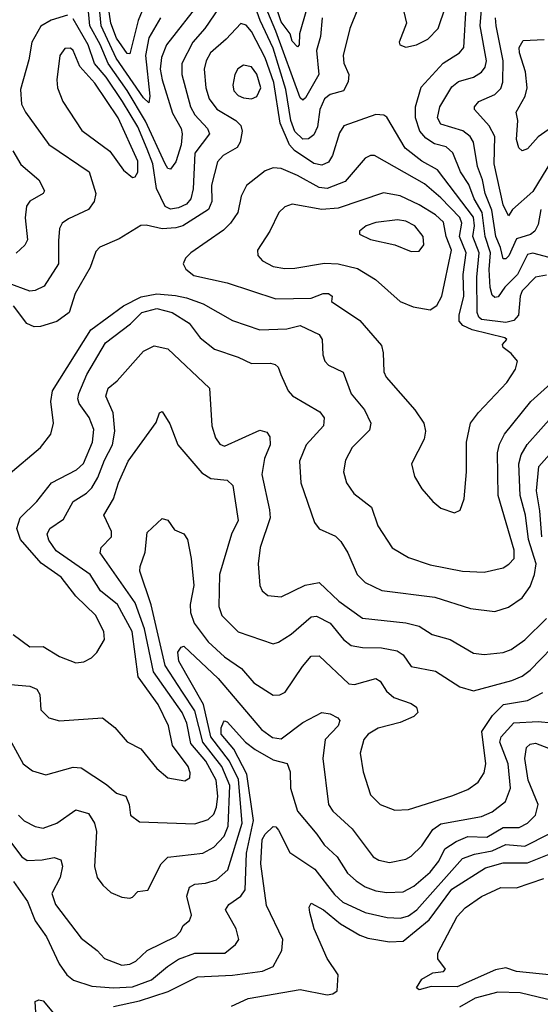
# Model space of a CAD drawing. Extents: x 1308313 to 1441400, y 959662 to 1036319.
# Tile 383 of 656: x 1344568 to 1346493, y 1027116 to 1030758. Entities that reach past the tile are written whole.
import ezdxf

# ---------------------------------------------------------------- set-up
doc = ezdxf.new("R2010")
doc.units = 0

msp = doc.modelspace()

# ---------------------------------------------------------------- linework, layer by layer
at = {"layer": '0CON10XD'}
for points in [[(1345995, 1030656.2), (1346035, 1030664.4), (1346076.9, 1030685), (1346114.4, 1030725), (1346142.6, 1030805), (1346145.2, 1030835.2), (1346124.5, 1030944.5), (1346117.5, 1030967.5), (1346105.7, 1030975.7), (1346075, 1030967.1), (1346035, 1030935.6), (1345977.8, 1030855), (1345976.5, 1030835), (1345997.8, 1030745), (1345971.2, 1030675), (1345973.3, 1030665), (1345995, 1030656.2)], [(1345026.6, 1030805), (1345005.8, 1030755), (1344975, 1030630.8), (1344965, 1030632.7), (1344925, 1030689.2), (1344904.5, 1030745), (1344882.9, 1030895)], [(1345339.5, 1030855), (1345252.3, 1030725), (1345208.1, 1030675), (1345167.1, 1030595), (1345167.1, 1030555), (1345198.8, 1030435), (1345215.6, 1030405.6), (1345262.5, 1030355), (1345270, 1030335), (1345215.6, 1030264.4), (1345208.5, 1030131.5), (1345200, 1030095), (1345183.9, 1030075), (1345155, 1030061.6), (1345125, 1030056.2), (1345105, 1030066.1), (1345073.5, 1030133.5), (1345059.5, 1030225), (1345038.7, 1030278.7), (1345005, 1030360.8), (1344948.4, 1030455), (1344887, 1030545), (1344843.8, 1030595), (1344821.4, 1030665), (1344765, 1030760.9)], [(1345686.6, 1030765), (1345680, 1030695), (1345665, 1030643.8), (1345673.8, 1030555), (1345625, 1030468.2), (1345615, 1030460), (1345605, 1030468.1), (1345514.8, 1030715.2), (1345451.8, 1030865)], [(1345239.6, 1030830.4), (1345110.2, 1030665), (1345092, 1030618), (1345087.6, 1030575), (1345093.9, 1030535), (1345132.4, 1030412.4), (1345164.3, 1030355), (1345168.4, 1030335), (1345164.2, 1030295), (1345145, 1030231.4), (1345125, 1030204.4), (1345115, 1030207.5), (1345105, 1030223.8), (1345032.4, 1030382.4), (1344965, 1030495.5), (1344895, 1030595.2), (1344865, 1030665.6), (1344826.6, 1030735), (1344820.1, 1030815)], [(1345088.7, 1030765), (1345045, 1030690.7), (1345032.5, 1030625), (1345049.1, 1030475), (1345045, 1030450.6), (1345025, 1030468.8), (1344924.3, 1030615), (1344868.4, 1030735), (1344860.3, 1030825)], [(1345817.1, 1030795), (1345788, 1030725), (1345763.3, 1030625), (1345766.4, 1030596.4), (1345784.7, 1030555), (1345782.2, 1030527.8), (1345765, 1030494.6), (1345715, 1030481), (1345694.3, 1030465), (1345676.9, 1030425), (1345668.3, 1030361.7), (1345655, 1030331.8), (1345635, 1030316.6), (1345615, 1030315.7), (1345585, 1030344.3), (1345570.5, 1030385), (1345551.1, 1030498.9), (1345505, 1030652.5), (1345456.6, 1030755), (1345435, 1030815.7)], [(1345627.5, 1030795), (1345601.8, 1030705), (1345601.5, 1030665), (1345595, 1030657.3), (1345575, 1030678.2), (1345567.8, 1030705), (1345535, 1030750.2), (1345513.1, 1030813.1)], [(1346525, 1029878), (1346465, 1029894), (1346445, 1029889.3), (1346407.9, 1029815), (1346361.2, 1029768.8), (1346337.2, 1029732.8), (1346325, 1029729.6), (1346315, 1029738.8), (1346306.8, 1029766.8), (1346303.1, 1029833.1), (1346308.6, 1029895), (1346288.7, 1029955), (1346277.9, 1030045), (1346247.9, 1030095), (1346227.8, 1030147.8), (1346197.5, 1030195), (1346168.6, 1030265), (1346145, 1030287.4), (1346101.3, 1030298.7), (1346069.2, 1030319.2), (1346047.3, 1030345), (1346031, 1030395), (1346031, 1030435), (1346052.6, 1030507.4), (1346133.7, 1030596.3), (1346193.5, 1030635), (1346209.7, 1030655), (1346218.5, 1030805)], [(1344745, 1030774.5), (1344684, 1030756), (1344646.1, 1030733.9), (1344612.1, 1030675), (1344601.2, 1030608.8), (1344571.2, 1030498.8), (1344573.9, 1030445), (1344588.8, 1030415), (1344675, 1030295.4), (1344824.6, 1030195), (1344848.8, 1030115), (1344842.7, 1030085), (1344822.5, 1030055), (1344748.6, 1030021.4), (1344725.2, 1030004.8), (1344715.3, 1029985), (1344710.8, 1029939.2), (1344710.9, 1029855), (1344657.7, 1029772.3), (1344625, 1029756.4), (1344605, 1029753.8), (1344525, 1029783)], [(1346494.8, 1030055), (1346485, 1029999.4), (1346472.9, 1029975), (1346456.9, 1029963.1), (1346405, 1029946.5), (1346376.3, 1029883.7), (1346365, 1029873.4), (1346355, 1029873.5), (1346346, 1029915), (1346328.7, 1029955), (1346313.3, 1030053.3), (1346288.8, 1030115), (1346279.3, 1030165), (1346260.5, 1030215), (1346246.1, 1030305), (1346233.1, 1030325), (1346206.2, 1030346.2), (1346125, 1030370.9), (1346112.7, 1030395), (1346120.5, 1030435), (1346165, 1030509.1), (1346190.7, 1030529.3), (1346245, 1030545.2), (1346275, 1030562.9), (1346288.5, 1030581.5), (1346294.1, 1030605), (1346270.4, 1030735), (1346275.7, 1030795)], [(1346515, 1029812.8), (1346475, 1029805.2), (1346425, 1029754.4), (1346418.1, 1029735), (1346412, 1029665), (1346395, 1029645.2), (1346365, 1029637.7), (1346275, 1029649), (1346265, 1029657.7), (1346259.3, 1029675), (1346258.3, 1029805), (1346267.1, 1029895), (1346243.4, 1029955), (1346249.2, 1029995), (1346245, 1030027.1), (1346112.1, 1030202.1), (1346054.6, 1030234.6), (1345992.3, 1030282.3), (1345925, 1030396.9), (1345914.6, 1030404.6), (1345885, 1030406.4), (1345766.5, 1030365), (1345750.5, 1030339.5), (1345724.3, 1030255), (1345709.5, 1030230.5), (1345685, 1030220), (1345655, 1030226), (1345583.5, 1030273.5), (1345564.7, 1030294.7), (1345530.7, 1030375), (1345507.4, 1030525), (1345475, 1030617.1), (1345425, 1030714.1), (1345405, 1030737.7), (1345385, 1030743.6), (1345331.1, 1030685), (1345273.6, 1030635), (1345256.8, 1030605), (1345249.8, 1030575), (1345255.7, 1030505), (1345268.7, 1030465), (1345297.1, 1030427.1), (1345367.1, 1030385), (1345385.6, 1030365.6), (1345389.7, 1030345), (1345382.5, 1030305), (1345371.8, 1030285), (1345319.5, 1030255), (1345298.8, 1030231.2), (1345276.8, 1030145), (1345278.3, 1030085), (1345266.3, 1030055), (1345171.2, 1029995), (1345145, 1029987.1), (1345094.3, 1029984.2), (1345035, 1029997.8), (1345015, 1029996.7), (1344935, 1029947.3), (1344863.7, 1029916.3), (1344849.4, 1029900.6), (1344828.7, 1029841.3), (1344772.9, 1029745), (1344750.5, 1029675), (1344705, 1029641.4), (1344645, 1029622.3), (1344621.7, 1029621.7), (1344594.3, 1029634.3), (1344545, 1029699.3)], [(1346533.4, 1030235), (1346465, 1030122.5), (1346389.6, 1030055), (1346375, 1030032.5), (1346355, 1030073.1), (1346322.2, 1030225), (1346324, 1030325), (1346303.8, 1030365), (1346249.2, 1030425), (1346249.1, 1030435), (1346265.5, 1030455), (1346325, 1030481), (1346347.2, 1030502.8), (1346353.7, 1030526.3), (1346354.9, 1030604.9), (1346328.9, 1030735), (1346327.3, 1030765)], [(1346555, 1030373.8), (1346485, 1030324.6), (1346445, 1030280.4), (1346425, 1030272.1), (1346413.4, 1030283.4), (1346404.4, 1030314.4), (1346409.4, 1030385), (1346403.8, 1030415), (1346437.2, 1030475), (1346443.4, 1030505), (1346437.7, 1030565), (1346415.4, 1030634.6), (1346414.8, 1030655.2), (1346429.5, 1030680.5), (1346506.3, 1030683.7)], [(1344985, 1030174.3), (1344995, 1030176), (1345005, 1030194), (1345005, 1030234), (1344931.5, 1030395), (1344845, 1030522.6), (1344789.6, 1030585), (1344765, 1030643.1), (1344755, 1030652.5), (1344735, 1030651.1), (1344716.5, 1030625), (1344704.7, 1030535), (1344706.9, 1030505), (1344727.7, 1030455), (1344797.1, 1030347.1), (1344901.3, 1030271.3), (1344950.9, 1030200.9), (1344985, 1030174.3)], [(1345425, 1030465.3), (1345445, 1030473.1), (1345458.7, 1030505), (1345445, 1030556.4), (1345425, 1030583.1), (1345395, 1030588.8), (1345374.8, 1030575.2), (1345363.1, 1030555), (1345356, 1030515), (1345359.6, 1030495), (1345375, 1030476.8), (1345395, 1030468.8), (1345425, 1030465.3)], [(1344542.2, 1030272.2), (1344572.3, 1030222.3), (1344638.5, 1030165), (1344658.9, 1030125), (1344654.4, 1030115), (1344605, 1030086), (1344592.8, 1030067.2), (1344587.5, 1030025), (1344596.2, 1029943.8), (1344586.4, 1029923.6), (1344554.3, 1029894.3)], [(1346175, 1028934), (1346196.6, 1028943.4), (1346210.5, 1028985), (1346219.6, 1029085), (1346220, 1029195), (1346234.6, 1029265), (1346263.5, 1029305), (1346368.8, 1029415), (1346400.9, 1029465), (1346408.1, 1029495), (1346385, 1029522.9), (1346355.8, 1029545), (1346353.3, 1029556.7), (1346368.8, 1029575), (1346361.4, 1029581.4), (1346240.3, 1029610.3), (1346205.8, 1029625.8), (1346192.7, 1029642.7), (1346192.1, 1029665), (1346209.4, 1029735), (1346207.8, 1029815), (1346218.9, 1029895), (1346194.1, 1029955), (1346202, 1030005), (1346195, 1030026.1), (1346125, 1030099), (1346065, 1030150.3), (1345880, 1030255), (1345865, 1030255.5), (1345845, 1030245.5), (1345770.6, 1030159.4), (1345705, 1030133.4), (1345675, 1030136.7), (1345595, 1030181.4), (1345535, 1030207.1), (1345505, 1030209.6), (1345475, 1030198.5), (1345405.8, 1030144.2), (1345386.2, 1030105), (1345373.9, 1030045), (1345347.7, 1030005), (1345321, 1029979), (1345200, 1029895), (1345180.8, 1029875), (1345172.5, 1029855), (1345181.4, 1029835), (1345211.8, 1029811.8), (1345334.5, 1029784.5), (1345515, 1029725.5), (1345645, 1029727.1), (1345690, 1029745), (1345710, 1029745), (1345722.5, 1029735), (1345720, 1029715), (1345825.3, 1029645.3), (1345905, 1029552), (1345912.1, 1029525), (1345913.8, 1029455), (1345922.7, 1029435), (1346028.9, 1029315), (1346062.2, 1029265), (1346068.1, 1029235), (1346063.6, 1029206.4), (1346015.8, 1029115), (1346027.6, 1029067.6), (1346055, 1029022), (1346095, 1028976), (1346125, 1028950.8), (1346175, 1028934)], [(1346085, 1029684.7), (1346110, 1029700), (1346128.6, 1029735), (1346163.9, 1029905), (1346144.9, 1029955), (1346135, 1030008.6), (1346105, 1030035.9), (1346045, 1030072.9), (1345975, 1030106.2), (1345912.9, 1030117.1), (1345745, 1030060.7), (1345685, 1030055.2), (1345575, 1030075.4), (1345547.5, 1030065), (1345525.3, 1030044.7), (1345493.1, 1029975), (1345447.5, 1029905), (1345448.1, 1029885), (1345465.7, 1029865), (1345505, 1029844.7), (1345547.5, 1029837.5), (1345585, 1029838.3), (1345695, 1029857.5), (1345744.8, 1029854.8), (1345816.8, 1029836.8), (1345883.3, 1029796.7), (1345974.5, 1029715), (1346022.9, 1029695), (1346085, 1029684.7)], [(1346015, 1029900.6), (1346045, 1029901.4), (1346062.5, 1029925), (1346058.9, 1029955), (1346028.2, 1029995), (1345995, 1030012.2), (1345965, 1030016.7), (1345885, 1030007.4), (1345849.2, 1029995), (1345824, 1029975), (1345824.5, 1029964.5), (1345865, 1029944.6), (1345954.6, 1029924.6), (1346015, 1029900.6)], [(1344525, 1029074), (1344644.3, 1029175), (1344682.9, 1029225), (1344692.2, 1029265), (1344683.3, 1029345), (1344688.9, 1029385), (1344830.1, 1029609.9), (1344951.4, 1029698.6), (1345017.1, 1029732.9), (1345075, 1029743.5), (1345143.2, 1029736.8), (1345185, 1029728.6), (1345246.2, 1029706.2), (1345355, 1029645.3), (1345455, 1029610.9), (1345555, 1029614.2), (1345605, 1029626), (1345675, 1029593.1), (1345686.2, 1029575), (1345688, 1029518), (1345695.6, 1029495), (1345709.8, 1029479.8), (1345764.1, 1029454.1), (1345793.8, 1029373.8), (1345842.5, 1029315), (1345866.5, 1029265), (1345860.6, 1029239.4), (1345796.5, 1029175), (1345772.3, 1029127.7), (1345764.6, 1029085), (1345775.6, 1029045), (1345803.1, 1029005), (1345868.5, 1028955), (1345892.2, 1028885), (1345944.6, 1028804.6), (1346005, 1028768.8), (1346085, 1028741.5), (1346205, 1028717.8), (1346285, 1028714.6)], [(1344543.1, 1028483.1), (1344605, 1028437.5), (1344655, 1028439.1), (1344715, 1028402.4), (1344775, 1028378.9), (1344805, 1028382.9), (1344833.3, 1028396.7), (1344853.2, 1028416.8), (1344880.9, 1028465), (1344878.5, 1028495), (1344848.2, 1028555), (1344775.3, 1028625), (1344721.3, 1028695), (1344647.4, 1028747.4), (1344570.2, 1028835), (1344557.3, 1028875), (1344569.3, 1028915), (1344630.7, 1028975), (1344685.2, 1029044.8), (1344777.8, 1029092.2), (1344803.7, 1029116.3), (1344836.7, 1029195), (1344841.7, 1029241.7), (1344825, 1029286.7), (1344787.4, 1029337.4), (1344782.3, 1029355), (1344786.2, 1029375), (1344815.7, 1029445), (1344885, 1029562.8), (1344977.4, 1029632.6), (1345018.9, 1029675), (1345075, 1029689.4), (1345131.8, 1029675), (1345194.6, 1029635), (1345235, 1029580.8), (1345288.3, 1029538.3), (1345375, 1029509.6), (1345425, 1029485.5), (1345495, 1029487.5), (1345512.7, 1029482.7), (1345522.9, 1029472.9), (1345532.9, 1029445)], [(1344505, 1028300.8), (1344605, 1028291.8), (1344630.8, 1028280.8), (1344641.9, 1028261.9), (1344645.6, 1028205), (1344675.4, 1028175.4), (1344715, 1028164.5), (1344873.8, 1028175), (1344919.3, 1028139.2), (1344965, 1028086.9), (1345015, 1028060), (1345075, 1027988), (1345115, 1027952.9), (1345177.9, 1027942.1), (1345196.7, 1027953.3), (1345198.5, 1027971.5), (1345190.4, 1027995), (1345132.8, 1028072.8), (1345117.6, 1028145), (1345079.5, 1028225), (1345006.3, 1028326.3), (1344983.2, 1028495), (1344929.1, 1028595), (1344866.8, 1028645), (1344828.2, 1028705), (1344702.3, 1028792.3), (1344675, 1028832.2), (1344669.1, 1028855), (1344678.6, 1028875), (1344730, 1028910), (1344765.2, 1028974.8), (1344815, 1029006.8), (1344834, 1029026), (1344856.1, 1029063.9), (1344881.1, 1029128.9), (1344910.4, 1029185), (1344919.6, 1029235), (1344913.4, 1029303.4), (1344885.9, 1029365), (1344894.6, 1029395), (1344928, 1029422), (1345025, 1029531.4), (1345065, 1029551.8), (1345115, 1029540.6), (1345269.4, 1029395), (1345278.2, 1029255), (1345291.2, 1029211.2), (1345307.6, 1029187.6), (1345325, 1029180.5), (1345455, 1029239.6), (1345481.7, 1029231.7), (1345492.5, 1029215), (1345493.3, 1029185), (1345472.4, 1029135), (1345463.2, 1029075), (1345491.8, 1028945), (1345493.2, 1028915), (1345456.2, 1028805), (1345449.2, 1028745), (1345455.6, 1028665), (1345464.6, 1028644.6), (1345485, 1028628.1), (1345535, 1028622.7), (1345623.5, 1028666.5), (1345675, 1028675.5), (1345747.2, 1028607.2), (1345835, 1028544.1), (1345995, 1028526.3), (1346044.8, 1028514.8), (1346093.2, 1028483.3), (1346159.4, 1028465), (1346245, 1028414.6), (1346285, 1028409.3), (1346355, 1028417.2), (1346385, 1028428), (1346435, 1028464), (1346515, 1028542.9)], [(1346285, 1028714.6), (1346355, 1028729.6), (1346376.7, 1028743.3), (1346395.3, 1028765), (1346396.2, 1028795), (1346337.3, 1028997.3), (1346334.8, 1029155), (1346342.1, 1029187.9), (1346360.6, 1029225), (1346457.2, 1029345), (1346582.2, 1029457.8)], [(1345532.9, 1029445), (1345560.8, 1029385), (1345576.2, 1029366.2), (1345677.1, 1029307.1), (1345693.6, 1029285), (1345691.2, 1029255), (1345626.8, 1029185), (1345602.7, 1029125), (1345607.7, 1029045), (1345658, 1028898), (1345674.6, 1028874.6), (1345735, 1028846.7), (1345755, 1028827.8), (1345781.5, 1028785), (1345815.3, 1028705.3), (1345845, 1028675.4), (1345906.4, 1028646.4), (1346102, 1028622), (1346235, 1028580), (1346325, 1028567.9), (1346375.3, 1028584.7), (1346425, 1028619.6), (1346455, 1028661.5), (1346470.5, 1028705), (1346477.7, 1028745), (1346448.3, 1028835), (1346438.3, 1028925), (1346417.9, 1028997.9), (1346412.7, 1029115), (1346421.9, 1029148.1), (1346444.2, 1029185.8), (1346545, 1029299.4)], [(1344530.7, 1028095), (1344580.6, 1028005), (1344615, 1027978.9), (1344664.5, 1027964.5), (1344765, 1027992.9), (1344795, 1027990), (1344888.9, 1027928.9), (1344925, 1027896.9), (1344960.4, 1027885), (1344971.9, 1027855), (1344976.8, 1027815), (1345010.6, 1027790.6), (1345215, 1027783.5), (1345265, 1027799.1), (1345285, 1027818.9), (1345295.4, 1027845), (1345299.9, 1027885), (1345294.3, 1027945), (1345255.7, 1028015), (1345200.8, 1028080.8), (1345186.2, 1028155), (1345168.3, 1028195), (1345062.9, 1028345), (1345029, 1028505), (1344995, 1028600.7), (1344865.3, 1028785), (1344869.1, 1028805), (1344907.7, 1028845), (1344906.6, 1028865), (1344878.9, 1028925), (1344914, 1028985), (1344933.1, 1029045), (1344969.1, 1029125), (1345072.1, 1029267.9), (1345085, 1029303.8), (1345095, 1029308.1), (1345122.8, 1029262.8), (1345151.9, 1029185), (1345241.1, 1029081.1), (1345275, 1029060.6), (1345334.7, 1029054.7), (1345355.4, 1029035), (1345375.9, 1028905), (1345350.5, 1028855), (1345306.5, 1028705), (1345303.4, 1028586.6), (1345315, 1028553.5), (1345375, 1028493.8), (1345505, 1028448.5), (1345525, 1028454.5), (1345571.1, 1028485), (1345645, 1028548.2), (1345665, 1028551.8), (1345715.3, 1028525), (1345765, 1028464.7), (1345793.1, 1028443.1), (1345835.3, 1028435.3), (1345905, 1028434.3), (1345963.1, 1028423.1), (1345985, 1028407.9), (1346015, 1028364.7), (1346105, 1028347.2), (1346195, 1028289.6), (1346245, 1028274.6), (1346386.8, 1028313.2), (1346425, 1028329.1), (1346455, 1028351.3), (1346574.8, 1028475)], [(1346497.6, 1028845), (1346491.1, 1028941.1), (1346478.2, 1029015), (1346486.8, 1029105), (1346555, 1029180.9)], [(1344563.1, 1027815), (1344584.4, 1027794.4), (1344625, 1027772.9), (1344655, 1027767.1), (1344705, 1027785.4), (1344774.7, 1027835.3), (1344821.6, 1027821.6), (1344843.9, 1027785), (1344851.2, 1027755), (1344844.5, 1027625), (1344854.3, 1027585), (1344875, 1027556), (1344905, 1027529.2), (1344945, 1027511.9), (1344975, 1027508.6), (1344985, 1027511.4), (1345005, 1027532.9), (1345042, 1027538), (1345090.4, 1027635), (1345115, 1027660.4), (1345245, 1027674.7), (1345285, 1027697.1), (1345323.1, 1027736.9), (1345338.3, 1027775), (1345344.5, 1027925), (1345315.5, 1027995), (1345244.2, 1028085), (1345215, 1028200.5), (1345169.8, 1028269.8), (1345105, 1028369.1), (1345053.7, 1028593.7), (1345012.3, 1028717.7), (1345012.5, 1028735), (1345031.9, 1028788.1), (1345039.5, 1028860.5), (1345095, 1028912), (1345115, 1028906), (1345140.3, 1028870.3), (1345175, 1028855.8), (1345188.1, 1028835), (1345202.2, 1028765), (1345211.8, 1028665), (1345198, 1028595), (1345199.6, 1028565), (1345212.8, 1028525), (1345265, 1028455.9), (1345325, 1028400.3), (1345388.1, 1028358.1), (1345433.6, 1028305), (1345505, 1028259.1), (1345529.8, 1028260.2), (1345549.7, 1028270.3), (1345612.8, 1028365), (1345645, 1028402.7), (1345675, 1028404.5), (1345785, 1028300.7), (1345805, 1028298.2), (1345885, 1028321.1), (1345901, 1028311), (1345924.4, 1028274.4), (1345950.4, 1028250.4), (1346015, 1028228.2), (1346034.3, 1028215), (1346039.2, 1028195), (1346025, 1028180), (1345975, 1028158), (1345893.3, 1028136.7), (1345856.7, 1028115), (1345840, 1028095), (1345826.2, 1028045), (1345837.9, 1027975), (1345865, 1027890.8), (1345900.8, 1027855), (1345955, 1027833.5), (1346005, 1027836.2), (1346165, 1027887.1), (1346225, 1027910), (1346262.8, 1027937.2), (1346285, 1027971.4), (1346290.9, 1028005), (1346276.9, 1028125), (1346316, 1028184), (1346356.4, 1028225), (1346445, 1028239.6), (1346501.7, 1028268.3)], [(1344526.8, 1027726.8), (1344575, 1027661.6), (1344595, 1027648), (1344650.6, 1027649.4), (1344695, 1027658), (1344719.9, 1027649.9), (1344726.4, 1027626.4), (1344717.4, 1027585), (1344687.1, 1027525), (1344699.7, 1027485), (1344795, 1027360), (1344854.2, 1027314.2), (1344881.2, 1027285), (1344945, 1027260.8), (1344975, 1027264.2), (1344997.5, 1027275), (1345039.2, 1027315), (1345145, 1027366.7), (1345162.5, 1027385), (1345172.6, 1027407.4), (1345195.7, 1027425), (1345202.9, 1027445), (1345186, 1027515), (1345195, 1027548.5), (1345215, 1027559.7), (1345255, 1027563.7), (1345295, 1027575.9), (1345336.8, 1027613.2), (1345390.5, 1027785), (1345376.9, 1027946.9), (1345343.7, 1028015), (1345274.4, 1028104.4), (1345247.6, 1028225), (1345155.9, 1028385), (1345152.2, 1028417.8), (1345165, 1028436.8), (1345175, 1028440.3), (1345301.2, 1028321.2), (1345461.5, 1028131.5), (1345502.4, 1028102.4), (1345535, 1028097), (1345615, 1028158.4), (1345685, 1028194.6), (1345715, 1028189.7), (1345744.4, 1028175), (1345751.5, 1028165), (1345745.3, 1028145), (1345697.6, 1028095), (1345688.6, 1028025), (1345710, 1027855), (1345725, 1027830.4), (1345797.5, 1027765), (1345875, 1027661.1), (1345895, 1027648.8), (1345935, 1027640.4), (1345995, 1027652.7), (1346015, 1027663.1), (1346055, 1027702.1), (1346095, 1027762), (1346125, 1027783.7), (1346275, 1027810.8), (1346315, 1027827.1), (1346363.8, 1027866.2), (1346382.4, 1027915), (1346373.2, 1028005), (1346343.2, 1028085), (1346348, 1028105), (1346395, 1028157), (1346485, 1028162), (1346535, 1028156.9)], [(1344545, 1027570), (1344596.4, 1027496.4), (1344625, 1027424.4), (1344666.4, 1027365), (1344713.4, 1027265), (1344742.5, 1027225), (1344766.2, 1027205), (1344835, 1027182.3), (1344915, 1027176.1), (1344985, 1027180.7), (1345055, 1027205.8), (1345114.4, 1027255.6), (1345155, 1027282.2), (1345215, 1027305.2), (1345325.8, 1027305), (1345365, 1027336.7), (1345377.7, 1027355), (1345367.8, 1027395), (1345328.5, 1027465), (1345341.5, 1027485), (1345385.9, 1027515), (1345401.1, 1027538.9), (1345406.6, 1027675), (1345432.4, 1027795), (1345407.1, 1027967.1), (1345358.9, 1028058.9), (1345313.2, 1028115), (1345312.1, 1028137.9), (1345320.7, 1028159.3), (1345325, 1028164.3), (1345335, 1028160.5), (1345402.3, 1028085), (1345438.3, 1028058.3), (1345505, 1028020), (1345556.1, 1028006.1), (1345567.3, 1027975), (1345569.1, 1027915), (1345595, 1027829.5), (1345666.8, 1027745), (1345693.2, 1027705), (1345740.9, 1027660.9), (1345780.2, 1027600.2), (1345811.7, 1027571.7), (1345845, 1027549.5), (1345885, 1027534.8), (1345925, 1027529.1), (1345985, 1027531.6), (1346025, 1027552.5), (1346085, 1027604.8), (1346117.4, 1027645), (1346139.8, 1027690.2), (1346181.8, 1027718.2), (1346225, 1027735.8), (1346295, 1027733.9), (1346355, 1027769.3), (1346415, 1027769.6), (1346445.3, 1027785), (1346474.4, 1027815.6), (1346485.2, 1027854.8), (1346447.9, 1027945), (1346434.8, 1028025.2), (1346441.3, 1028065), (1346455, 1028077.4), (1346475, 1028081.4), (1346555, 1028050.9)], [(1344915, 1027108), (1345011.1, 1027128.9), (1345117.1, 1027162.9), (1345225, 1027216.8), (1345355, 1027223.7), (1345465, 1027238.1), (1345505, 1027255.6), (1345537.1, 1027315), (1345540.4, 1027355), (1345480.8, 1027480.8), (1345459.7, 1027635), (1345464.5, 1027725.5), (1345475, 1027745.2), (1345505, 1027772.8), (1345515, 1027771.5), (1345525, 1027759.5), (1345566.9, 1027676.9), (1345658.7, 1027615), (1345731.9, 1027521.9), (1345763, 1027493), (1345845, 1027455.2), (1345926.5, 1027436.5), (1345975.6, 1027434.4), (1346005, 1027443.3), (1346035.7, 1027465), (1346205, 1027655.2), (1346249.1, 1027670.9), (1346315, 1027683.7), (1346365, 1027706.8), (1346435, 1027700.2), (1346525, 1027745.7)], [(1345350.9, 1027109.1), (1345412.9, 1027137.1), (1345605, 1027170.7), (1345705, 1027150.4), (1345725.9, 1027154.1), (1345742, 1027165), (1345745.6, 1027225), (1345704.1, 1027285), (1345656.4, 1027395), (1345640, 1027455), (1345638, 1027475), (1345645, 1027490), (1345691.2, 1027465), (1345753.2, 1027413.2), (1345825, 1027371.4), (1345855, 1027360), (1345935, 1027346.3), (1345985, 1027349.2), (1346082.1, 1027427.9), (1346165, 1027541.5), (1346289.7, 1027620.3), (1346355, 1027638.9), (1346445, 1027638.3), (1346556.3, 1027683.7)], [(1346585, 1027218.8), (1346405, 1027237.5), (1346365, 1027250.4), (1346327.3, 1027242.7), (1346185, 1027180), (1346088.5, 1027181.5), (1346045, 1027169.4), (1346035, 1027176.2), (1346055, 1027208.9), (1346095, 1027232.5), (1346135, 1027237.5), (1346142.5, 1027245), (1346114.1, 1027284.1), (1346114.3, 1027305), (1346185, 1027440.8), (1346215, 1027472.9), (1346275, 1027514.4), (1346347, 1027547), (1346405, 1027546.9), (1346505, 1027581)], [(1346767.4, 1027067.4), (1346585, 1027125.4), (1346515, 1027134.9), (1346417.9, 1027157.9), (1346335, 1027160.3), (1346252.1, 1027137.9), (1346194.3, 1027105)], [(1344627.5, 1027085), (1344624.3, 1027125.7), (1344638.3, 1027131.7), (1344655, 1027127.8), (1344692.7, 1027082.7)]]:
    msp.add_lwpolyline(points, dxfattribs=at)

doc.saveas('drawing.dxf')
